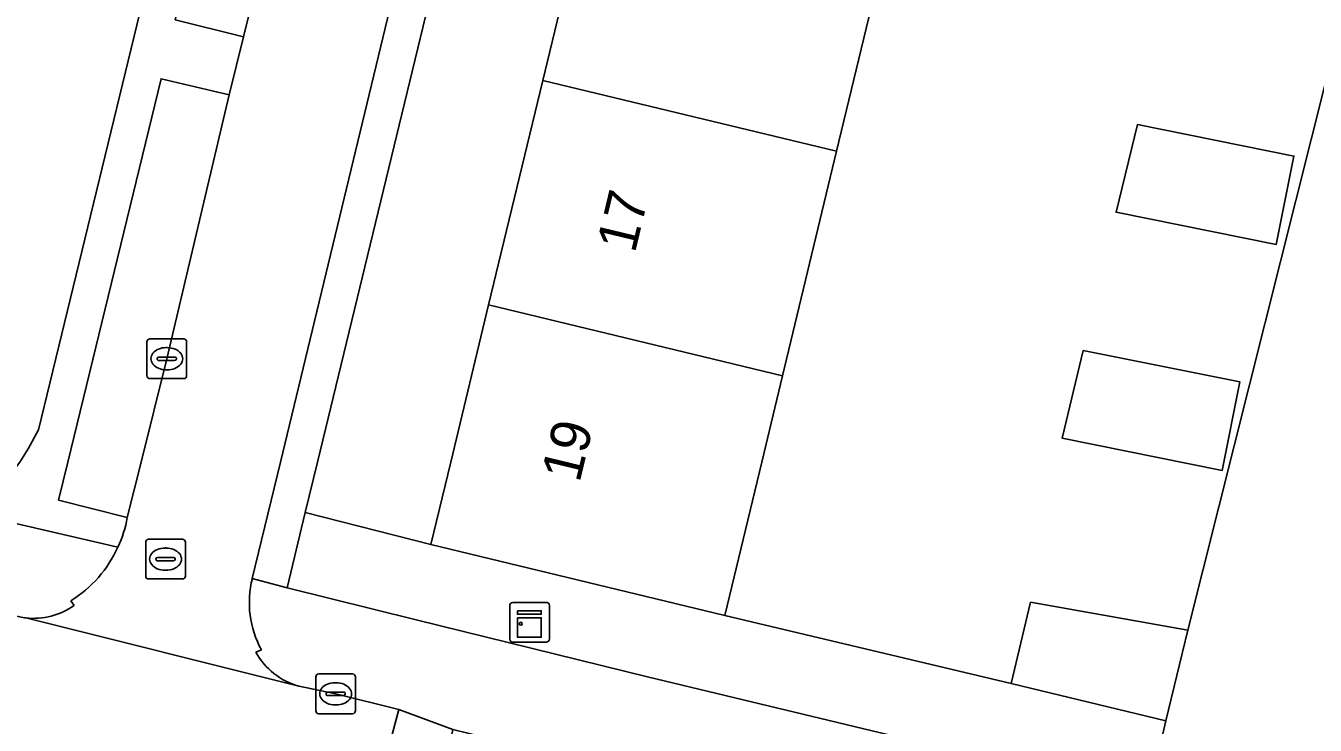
# Model space of a CAD drawing. Extents: x 162803 to 163818, y 381639 to 382475.
# Drawn here: x 163136.69 to 163169.18, y 382243.37 to 382260.99 of the extents above; entities that cross this region are included whole.
import ezdxf

# ---------------------------------------------------------------- set-up
doc = ezdxf.new("R2010")
doc.units = 0
for name, color, linetype in [('IMGEO_Erf', 7, 'Continuous'), ('IMGEO_Groenvoorziening', 7, 'Continuous'), ('IMGEO_Kast', 7, 'Continuous'), ('IMGEO_Kolk', 7, 'Continuous'), ('IMGEO_Pand', 7, 'Continuous'), ('IMGEO_Pand_nummerreeks', 7, 'Continuous'), ('IMGEO_Parkeervlak_open', 7, 'Continuous'), ('IMGEO_Rijbaan_lokaal_open', 7, 'Continuous'), ('IMGEO_Rioolput', 7, 'Continuous'), ('IMGEO_Voetpad_open', 7, 'Continuous')]:
    doc.layers.add(name, color=color, linetype=linetype)

msp = doc.modelspace()

# ---------------------------------------------------------------- linework, layer by layer
at = {"layer": 'IMGEO_Erf'}
for points in [[(163119.287, 382261.142), (163118.793, 382259.063), (163114.901, 382259.759), (163113.984, 382255.944), (163113.517, 382254.008), (163124.858, 382251.282), (163125.788, 382251.054), (163125.763, 382250.951), (163132.954, 382249.227), (163132.969, 382249.291), (163133.177, 382249.24), (163135.523, 382248.664), (163136.536, 382250), (163136.747, 382250.336), (163137.011, 382250.814), (163151.17, 382309.066)], [(163158.553, 382263.777), (163157.118, 382257.827), (163155.755, 382252.175), (163155.23, 382250), (163154.299, 382246.14), (163161.513, 382244.425), (163162.007, 382246.47), (163165.967, 382245.764), (163169.853, 382261.227)]]:
    msp.add_lwpolyline(points, dxfattribs=at)
for points in [[(163154.012, 382277.422), (163155.425, 382283.276), (163156.897, 382289.378), (163158.25, 382294.983), (163159.675, 382300.888), (163161.054, 382306.603), (163161.303, 382306.543), (163161.374, 382306.761), (163157.996, 382307.58), (163144.039, 382250), (163143.732, 382248.734), (163146.893, 382247.921), (163147.395, 382250), (163148.351, 382253.961), (163149.715, 382259.613), (163151.151, 382265.563), (163152.6, 382271.569)], [(163168.194, 382255.48), (163164.161, 382256.291), (163164.697, 382258.499), (163168.641, 382257.705)], [(163166.831, 382249.792), (163162.798, 382250.603), (163163.334, 382252.81), (163167.278, 382252.017)]]:
    msp.add_lwpolyline(points, close=True, dxfattribs=at)
at = {"layer": 'IMGEO_Groenvoorziening'}
msp.add_lwpolyline([(163154.299, 382246.14), (163146.893, 382247.921), (163143.732, 382248.734), (163143.272, 382246.834), (163146.526, 382246.03), (163152.35, 382244.592), (163164.968, 382241.557), (163165.416, 382243.483), (163161.513, 382244.425)], close=True, dxfattribs=at)
at = {"layer": 'IMGEO_Kast'}
for p, q in [((163148.882, 382245.539), (163148.882, 382246.38)), ((163148.882, 382246.38), (163148.882, 382245.539)), ((163148.957, 382246.464), (163149.798, 382246.464)), ((163149.798, 382246.464), (163148.957, 382246.464)), ((163149.882, 382246.389), (163149.882, 382245.548)), ((163149.882, 382245.548), (163149.882, 382246.389)), ((163149.807, 382245.464), (163148.966, 382245.464)), ((163148.966, 382245.464), (163149.807, 382245.464))]:
    msp.add_line(p, q, dxfattribs=at)
for points in [[(163149.077, 382246.254), (163149.677, 382246.254), (163149.677, 382246.169), (163149.077, 382246.169), (163149.077, 382246.254)], [(163149.077, 382246.079), (163149.677, 382246.079), (163149.677, 382245.59), (163149.077, 382245.59), (163149.077, 382246.079)]]:
    msp.add_lwpolyline(points, dxfattribs=at)
msp.add_circle((163149.161, 382245.928), 0.0377, dxfattribs=at)
for centre, start, end in [((163148.96, 382246.386), 92.4484, 184.2845), ((163148.96, 382246.386), 92.4484, 184.2845), ((163149.804, 382246.386), 2.4484, 94.2845), ((163149.804, 382246.386), 2.4484, 94.2845), ((163148.96, 382245.542), 182.4484, 274.2845), ((163148.96, 382245.542), 182.4484, 274.2845), ((163149.804, 382245.542), 272.4484, 4.2845), ((163149.804, 382245.542), 272.4484, 4.2845)]:
    msp.add_arc(centre, 0.0779, start, end, dxfattribs=at)
at = {"layer": 'IMGEO_Kolk'}
for p, q in [((163139.741, 382252.177), (163139.741, 382253.029)), ((163139.816, 382253.103), (163140.668, 382253.103)), ((163140.742, 382253.029), (163140.742, 382252.177)), ((163140.229, 382252.883), (163140.254, 382252.883)), ((163140, 382252.597), (163140, 382252.609)), ((163140.438, 382252.56), (163140.04, 382252.56)), ((163140.043, 382252.646), (163140.441, 382252.646)), ((163140.484, 382252.609), (163140.484, 382252.597)), ((163140.668, 382252.103), (163139.816, 382252.103)), ((163140.252, 382252.323), (163140.227, 382252.323)), ((163143.995, 382243.737), (163143.995, 382244.589)), ((163144.07, 382244.663), (163144.922, 382244.663)), ((163144.996, 382244.589), (163144.996, 382243.737)), ((163144.483, 382244.443), (163144.508, 382244.443)), ((163144.254, 382244.157), (163144.254, 382244.169)), ((163144.692, 382244.12), (163144.294, 382244.12)), ((163144.297, 382244.206), (163144.695, 382244.206)), ((163144.738, 382244.169), (163144.738, 382244.157)), ((163144.922, 382243.663), (163144.07, 382243.663)), ((163144.506, 382243.883), (163144.481, 382243.883))]:
    msp.add_line(p, q, dxfattribs=at)
for points in [[(163139.741, 382252.177), (163139.741, 382253.029)], [(163139.816, 382253.103), (163140.668, 382253.103)], [(163140.742, 382253.029), (163140.742, 382252.177)], [(163140.668, 382252.103), (163139.816, 382252.103)], [(163143.995, 382243.737), (163143.995, 382244.589)], [(163144.07, 382244.663), (163144.922, 382244.663)], [(163144.996, 382244.589), (163144.996, 382243.737)], [(163144.922, 382243.663), (163144.07, 382243.663)]]:
    msp.add_lwpolyline(points, dxfattribs=at)
for centre, radius, start, end in [((163139.818, 382253.027), 0.0765, 91.552, 178.448), ((163139.818, 382253.027), 0.0765, 91.552, 178.448), ((163140.666, 382253.027), 0.0765, 1.552, 88.448), ((163140.666, 382253.027), 0.0765, 1.552, 88.448), ((163140.04, 382252.606), 0.0403, 85.8775, 175.7526), ((163140.037, 382252.596), 0.0366, 178.938, 274.7102), ((163140.441, 382252.603), 0.043, 264.8664, 352.4533), ((163140.445, 382252.608), 0.0386, 1.7309, 96.639), ((163139.818, 382252.179), 0.0765, 181.552, 268.448), ((163139.818, 382252.179), 0.0765, 181.552, 268.448), ((163140.666, 382252.179), 0.0765, 271.552, 358.448), ((163140.666, 382252.179), 0.0765, 271.552, 358.448), ((163144.072, 382244.587), 0.0765, 91.552, 178.448), ((163144.072, 382244.587), 0.0765, 91.552, 178.448), ((163144.92, 382244.587), 0.0765, 1.552, 88.448), ((163144.92, 382244.587), 0.0765, 1.552, 88.448), ((163144.294, 382244.166), 0.0403, 85.8775, 175.7526), ((163144.291, 382244.156), 0.0366, 178.938, 274.7102), ((163144.695, 382244.163), 0.043, 264.8664, 352.4533), ((163144.699, 382244.168), 0.0386, 1.7309, 96.639), ((163144.072, 382243.739), 0.0765, 181.552, 268.448), ((163144.072, 382243.739), 0.0765, 181.552, 268.448), ((163144.92, 382243.739), 0.0765, 271.552, 358.448), ((163144.92, 382243.739), 0.0765, 271.552, 358.448)]:
    msp.add_arc(centre, radius, start, end, dxfattribs=at)
for centre, major_axis, ratio, start_param, end_param in [((163140.228, 382252.603), (-0.387, 0.002), 0.722429, 4.712389, 7.853982), ((163140.253, 382252.603), (-0.39, 0.002), 0.717154, 1.570796, 4.712389), ((163144.482, 382244.163), (-0.387, 0.002), 0.722429, 4.712389, 7.853982), ((163144.507, 382244.163), (-0.39, 0.002), 0.717154, 1.570796, 4.712389)]:
    msp.add_ellipse(centre, major_axis=major_axis, ratio=ratio, start_param=start_param, end_param=end_param, dxfattribs=at)
at = {"layer": 'IMGEO_Pand'}
for points in [[(163149.715, 382259.613), (163157.118, 382257.827), (163158.553, 382263.777), (163151.151, 382265.563)], [(163148.351, 382253.961), (163155.755, 382252.175), (163157.118, 382257.827), (163149.715, 382259.613)], [(163168.641, 382257.705), (163164.697, 382258.499), (163164.161, 382256.291), (163168.194, 382255.48)], [(163148.351, 382253.961), (163147.395, 382250), (163146.893, 382247.921), (163154.299, 382246.14), (163155.23, 382250), (163155.755, 382252.175)], [(163167.278, 382252.017), (163163.334, 382252.81), (163162.798, 382250.603), (163166.831, 382249.792)], [(163165.416, 382243.483), (163165.967, 382245.764), (163162.007, 382246.47), (163161.513, 382244.425)]]:
    msp.add_lwpolyline(points, close=True, dxfattribs=at)
at = {"layer": 'IMGEO_Parkeervlak_open'}
for points in [[(163144.748, 382271.241), (163142.996, 382271.662), (163140.456, 382261.14), (163142.171, 382260.712), (163144.006, 382268.167)], [(163141.812, 382259.252), (163140.099, 382259.655), (163137.748, 382250), (163137.515, 382249.041), (163139.247, 382248.603), (163139.594, 382250), (163140.24, 382252.604)]]:
    msp.add_lwpolyline(points, close=True, dxfattribs=at)
at = {"layer": 'IMGEO_Rijbaan_lokaal_open'}
for points in [[(163157.45, 382309.459), (163160.171, 382320.403), (163160.861, 382323.309), (163162.058, 382328.272), (163158.84, 382329.032), (163157.986, 382325.467), (163156.343, 382318.884), (163154.231, 382310.267), (163153.503, 382307.253), (163151.885, 382300.558), (163150.941, 382296.711), (163150.593, 382295.245), (163148.02, 382284.701), (163147.649, 382283.226), (163145.094, 382272.703), (163144.748, 382271.241), (163144.006, 382268.167), (163142.171, 382260.712), (163141.812, 382259.252), (163140.24, 382252.604), (163139.594, 382250), (163139.247, 382248.603)], [(163142.397, 382247.069), (163143.104, 382250), (163157.45, 382309.459)], [(163137.828, 382246.507), (163137.906, 382246.387)], [(163145.726, 382242.413), (163146.086, 382243.768), (163144.497, 382244.161), (163143.74, 382244.321), (163143.654, 382244.338), (163143.569, 382244.359), (163136.694, 382246.075)], [(163136.694, 382246.075), (163143.569, 382244.359)], [(163142.487, 382245.21), (163142.625, 382245.269)]]:
    msp.add_lwpolyline(points, dxfattribs=at)
for centre, radius, start, end in [((163136.207, 382249.156), 3.09, 335.2036, 349.6936), ((163136.153, 382249.167), 3.143, 302.1926, 335.4295), ((163144.808, 382246.46), 2.486, 165.8188, 208.6192), ((163136.886, 382247.84), 1.776, 263.7994, 305.0725), ((163136.919, 382247.993), 1.931, 253.8567, 263.3116), ((163144.039, 382246.069), 1.774, 208.9829, 254.6465)]:
    msp.add_arc(centre, radius, start, end, dxfattribs=at)
at = {"layer": 'IMGEO_Rioolput'}
for p, q in [((163139.71, 382247.13), (163139.71, 382247.982)), ((163139.785, 382248.056), (163140.637, 382248.056)), ((163140.198, 382247.836), (163140.223, 382247.836)), ((163140.711, 382247.982), (163140.711, 382247.13)), ((163139.969, 382247.55), (163139.969, 382247.562)), ((163140.407, 382247.513), (163140.009, 382247.513)), ((163140.012, 382247.599), (163140.41, 382247.599)), ((163140.453, 382247.562), (163140.453, 382247.55)), ((163140.221, 382247.276), (163140.196, 382247.276)), ((163140.637, 382247.056), (163139.785, 382247.056))]:
    msp.add_line(p, q, dxfattribs=at)
for points in [[(163139.71, 382247.13), (163139.71, 382247.982)], [(163139.785, 382248.056), (163140.637, 382248.056)], [(163140.711, 382247.982), (163140.711, 382247.13)], [(163140.637, 382247.056), (163139.785, 382247.056)]]:
    msp.add_lwpolyline(points, dxfattribs=at)
for centre, radius, start, end in [((163139.787, 382247.98), 0.0765, 91.552, 178.448), ((163139.787, 382247.98), 0.0765, 91.552, 178.448), ((163140.635, 382247.98), 0.0765, 1.552, 88.448), ((163140.635, 382247.98), 0.0765, 1.552, 88.448), ((163140.009, 382247.559), 0.0403, 85.8775, 175.7526), ((163140.006, 382247.549), 0.0366, 178.938, 274.7102), ((163140.41, 382247.556), 0.043, 264.8664, 352.4533), ((163140.414, 382247.561), 0.0386, 1.7309, 96.639), ((163139.787, 382247.132), 0.0765, 181.552, 268.448), ((163139.787, 382247.132), 0.0765, 181.552, 268.448), ((163140.635, 382247.132), 0.0765, 271.552, 358.448), ((163140.635, 382247.132), 0.0765, 271.552, 358.448)]:
    msp.add_arc(centre, radius, start, end, dxfattribs=at)
for centre, major_axis, ratio, start_param, end_param in [((163140.197, 382247.556), (-0.387, 0.002), 0.722429, 4.712389, 7.853982), ((163140.222, 382247.556), (-0.39, 0.002), 0.717154, 1.570796, 4.712389)]:
    msp.add_ellipse(centre, major_axis=major_axis, ratio=ratio, start_param=start_param, end_param=end_param, dxfattribs=at)
at = {"layer": 'IMGEO_Voetpad_open'}
for points in [[(163157.986, 382325.467), (163158.84, 382329.032), (163156.205, 382329.677), (163155.006, 382324.801), (163150.02, 382326.027), (163151.219, 382330.903), (163150.106, 382331.192), (163149.794, 382329.806), (163147.979, 382322.337), (163146.18, 382315.122), (163145.582, 382312.628), (163145.083, 382310.543), (163147.739, 382309.906), (163151.17, 382309.066), (163137.011, 382250.814), (163136.747, 382250.336), (163136.536, 382250), (163135.523, 382248.664), (163139.012, 382247.86)], [(163139.247, 382248.603), (163137.515, 382249.041), (163137.748, 382250), (163140.099, 382259.655), (163141.812, 382259.252), (163142.171, 382260.712), (163140.456, 382261.14), (163142.996, 382271.662), (163144.748, 382271.241), (163145.094, 382272.703), (163143.364, 382273.124), (163145.921, 382283.659), (163147.649, 382283.226), (163148.02, 382284.701), (163146.287, 382285.125), (163148.848, 382295.668), (163150.593, 382295.245), (163150.941, 382296.711), (163149.171, 382297.147), (163151.764, 382307.677), (163153.503, 382307.253), (163154.231, 382310.267), (163156.343, 382318.884), (163157.986, 382325.467)], [(163139.012, 382247.86), (163135.523, 382248.664), (163133.177, 382249.24), (163132.969, 382249.291), (163132.954, 382249.227), (163125.763, 382250.951), (163125.788, 382251.054), (163124.858, 382251.282), (163113.517, 382254.008)], [(163168.844, 382240.625), (163164.968, 382241.557), (163152.35, 382244.592), (163146.526, 382246.03), (163143.272, 382246.834), (163142.397, 382247.069)], [(163137.906, 382246.387), (163137.828, 382246.507)], [(163142.625, 382245.269), (163142.487, 382245.21)], [(163143.569, 382244.359), (163143.654, 382244.338), (163143.74, 382244.321), (163144.497, 382244.161), (163146.086, 382243.768), (163147.445, 382243.263), (163152.798, 382241.958), (163163.236, 382239.446), (163163.242, 382239.472), (163166.392, 382238.693), (163168.215, 382238.248), (163169.509, 382237.937), (163188.703, 382233.318), (163189.262, 382235.713), (163168.844, 382240.625)], [(163148.048, 382237.184), (163147.902, 382239.162), (163147.088, 382241.552), (163147.445, 382243.263), (163146.086, 382243.768), (163145.726, 382242.413)]]:
    msp.add_lwpolyline(points, dxfattribs=at)
for points in [[(163167.289, 382325.55), (163167.673, 382326.978), (163166.876, 382327.097), (163165.692, 382322.136), (163160.861, 382323.309), (163160.171, 382320.403), (163164.976, 382319.203), (163162.297, 382308.228), (163157.45, 382309.459), (163143.104, 382250), (163142.397, 382247.069), (163143.272, 382246.834), (163143.732, 382248.734), (163144.039, 382250), (163157.996, 382307.58), (163161.374, 382306.761), (163161.303, 382306.543), (163162.618, 382306.226), (163163.061, 382308.056), (163164.865, 382315.515), (163165.508, 382318.171)], [(163174.478, 382263.53), (163175.063, 382265.964), (163175.938, 382269.391), (163172.175, 382270.465), (163170.455, 382263.623), (163170.515, 382263.613), (163169.935, 382261.207), (163169.853, 382261.227), (163165.967, 382245.764), (163165.416, 382243.483), (163164.968, 382241.557), (163168.844, 382240.625), (163169.303, 382242.529), (163170.232, 382246.387), (163170.788, 382248.691), (163171.602, 382251.937), (163172.221, 382254.514)]]:
    msp.add_lwpolyline(points, close=True, dxfattribs=at)
for centre, radius, start, end in [((163136.207, 382249.156), 3.09, 335.2036, 349.6936), ((163136.153, 382249.167), 3.143, 302.1926, 335.4295), ((163144.808, 382246.46), 2.486, 165.8188, 208.6192), ((163136.886, 382247.84), 1.776, 263.7994, 305.0725), ((163136.919, 382247.993), 1.931, 253.8567, 263.3116), ((163144.039, 382246.069), 1.774, 208.9829, 254.6465)]:
    msp.add_arc(centre, radius, start, end, dxfattribs=at)

# ---------------------------------------------------------------- texts
at = {"layer": 'IMGEO_Pand_nummerreeks'}
for s, rotation, p in [('17', 76.4329, (163152.033, 382255.239)), ('19', 76.4289, (163150.639, 382249.458))]:
    msp.add_text(s, height=1, rotation=rotation, dxfattribs=at).set_placement(p)

doc.saveas('drawing.dxf')
